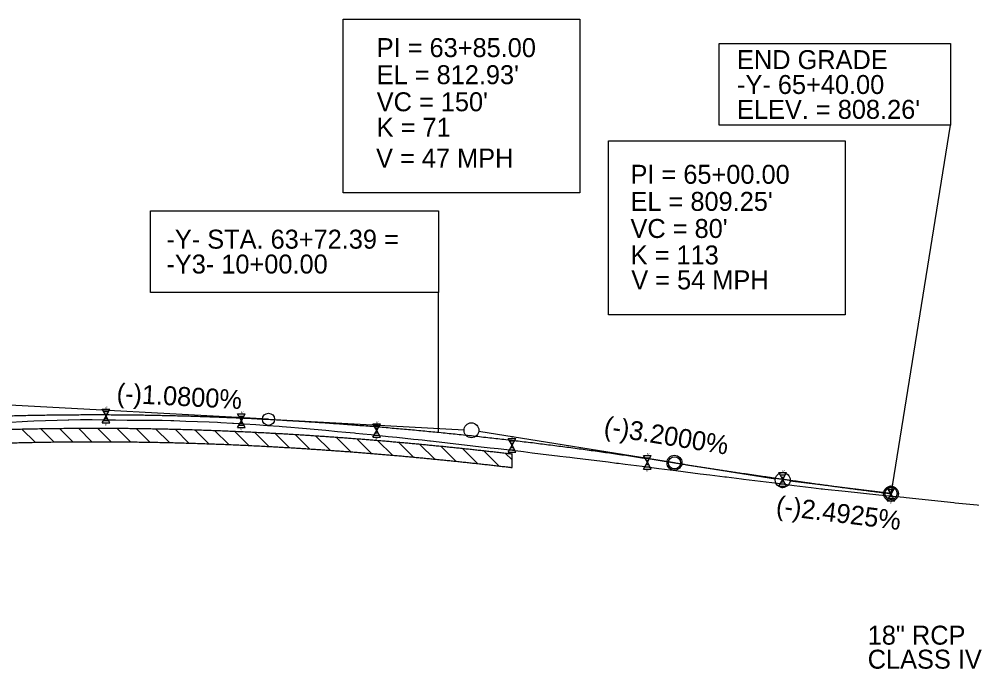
# Model space of a CAD drawing. Extents: x 579185 to 595036, y -53221 to -44640.
# Drawn here: x 584544.1 to 584896.1, y -46894 to -46654.1 of the extents above; entities that cross this region are included whole.
import ezdxf

# ---------------------------------------------------------------- set-up
doc = ezdxf.new("R2010")
doc.units = 0
for name, color, linetype in [('Exist Vertical Profile Ground Line', 7, 'Continuous'), ('Old_Level_2', 7, 'Continuous'), ('Prop Grid Mask', 7, 'Continuous'), ('Prop Vertical Profile Curve Label', 7, 'Continuous'), ('Prop Vertical Profile Ditch Grade Right Label', 7, 'Continuous'), ('Prop Vertical Profile Grade', 7, 'Continuous'), ('Prop Vertical Profile Grade Label', 7, 'Continuous'), ('Prop VPI Label', 7, 'Continuous'), ('Scratch_Level_1', 7, 'Continuous')]:
    doc.layers.add(name, color=color, linetype=linetype)

msp = doc.modelspace()

# ---------------------------------------------------------------- linework, layer by layer
at = {"layer": 'Exist Vertical Profile Ground Line'}
for points in [[(584540.95, -46802.9), (584545.26, -46802.6)], [(584545.26, -46802.6), (584547.2, -46802.47), (584549.58, -46802.39), (584553.89, -46802.24), (584558.21, -46802.1), (584562.2, -46801.98), (584562.52, -46801.98), (584566.84, -46801.94), (584570.36, -46801.92), (584571.15, -46801.93), (584575.47, -46801.98), (584579.78, -46802.03), (584584.09, -46802.09), (584586.57, -46802.12), (584588.41, -46802.12), (584592.72, -46802.11), (584593.55, -46802.11), (584597.04, -46802.2), (584600.21, -46802.29), (584601.35, -46802.33), (584605.67, -46802.47), (584609.98, -46802.61), (584614.29, -46802.76), (584617.41, -46802.87), (584618.61, -46802.96), (584622.92, -46803.27), (584623.28, -46803.29), (584627.24, -46803.54), (584631.55, -46803.81), (584635.87, -46804.09), (584640.18, -46804.37), (584641.28, -46804.44), (584644.49, -46804.74), (584647.33, -46805), (584648.81, -46805.13), (584653.12, -46805.51), (584657.44, -46805.89), (584661.75, -46806.28), (584664.88, -46806.56), (584668, -46806.85), (584668.58, -46806.9), (584671.13, -46807.16), (584674.25, -46807.48), (584677.38, -46807.81), (584680.5, -46808.13), (584683.63, -46808.46), (584686.75, -46808.79), (584689.88, -46809.12), (584691.61, -46809.3), (584693, -46809.44), (584695.82, -46809.74), (584696.13, -46809.77), (584699.25, -46810.13), (584702.38, -46810.49), (584705.5, -46810.85), (584708.63, -46811.22), (584711.75, -46811.58), (584714.88, -46811.95), (584718.15, -46812.33), (584721.13, -46812.66), (584724.25, -46813.03), (584727.38, -46813.4), (584730.5, -46813.77), (584733.63, -46814.15), (584736.75, -46814.52), (584739.88, -46814.9), (584743, -46815.28), (584743.9, -46815.39), (584746.28, -46815.65), (584747.64, -46815.79), (584749.25, -46816), (584752.38, -46816.39), (584755.5, -46816.79), (584758.63, -46817.18), (584761.75, -46817.58), (584764.88, -46817.98), (584765.53, -46818.06), (584767.16, -46818.23), (584768, -46818.34), (584774.25, -46819.15), (584780.5, -46819.96), (584786.75, -46820.77), (584793, -46821.58), (584795.74, -46821.94), (584799.25, -46822.36), (584804.89, -46823.05), (584805.5, -46823.12), (584810.97, -46823.8), (584811.75, -46823.9), (584818, -46824.67), (584824.25, -46825.45), (584830.5, -46826.22), (584836.75, -46827), (584840.42, -46827.45), (584840.92, -46827.52), (584841.81, -46827.59), (584849.25, -46828.36), (584861.75, -46829.66), (584871, -46830.62), (584871.8, -46830.73), (584889.47, -46832.57)], [(584889.47, -46832.57), (584889.91, -46832.63), (584919.9, -46835.39), (584938.81, -46837.11), (584953.71, -46837.87)]]:
    msp.add_lwpolyline(points, dxfattribs=at)
at = {"layer": 'Old_Level_2'}
for p, q in [((584576.24, -46800.63), (584574.79, -46798.13)), ((584574.79, -46798.13), (584577.68, -46798.13)), ((584574.79, -46803.13), (584576.24, -46800.63)), ((584575.27, -46798.96), (584577.2, -46798.96)), ((584575.76, -46799.8), (584576.72, -46799.8)), ((584576.24, -46800.63), (584577.68, -46798.13)), ((584577.68, -46803.13), (584576.24, -46800.63)), ((584626.24, -46802.34), (584624.79, -46799.84)), ((584624.79, -46799.84), (584627.68, -46799.84)), ((584625.27, -46800.68), (584627.2, -46800.68)), ((584626.24, -46802.34), (584627.68, -46799.84)), ((584574.79, -46803.13), (584577.68, -46803.13)), ((584575.27, -46802.3), (584577.2, -46802.3)), ((584575.75, -46801.46), (584576.72, -46801.46)), ((584624.79, -46804.84), (584626.24, -46802.34)), ((584625.27, -46804.01), (584627.2, -46804.01)), ((584625.75, -46803.18), (584626.72, -46803.18)), ((584625.76, -46801.51), (584626.72, -46801.51)), ((584627.68, -46804.85), (584626.24, -46802.34)), ((584676.24, -46805.98), (584674.79, -46803.48)), ((584674.79, -46803.48), (584677.68, -46803.48)), ((584676.24, -46805.98), (584677.68, -46803.48)), ((584624.79, -46804.84), (584627.68, -46804.85)), ((584674.79, -46808.48), (584676.24, -46805.98)), ((584675.27, -46804.31), (584677.2, -46804.31)), ((584675.27, -46807.65), (584677.2, -46807.65)), ((584675.75, -46806.81), (584676.72, -46806.81)), ((584675.76, -46805.15), (584676.72, -46805.15)), ((584677.68, -46808.48), (584676.24, -46805.98)), ((584674.79, -46808.48), (584677.68, -46808.48)), ((584726.24, -46811.43), (584724.79, -46808.93)), ((584724.79, -46808.93), (584727.68, -46808.93)), ((584725.27, -46809.76), (584727.2, -46809.76)), ((584725.76, -46810.6), (584726.72, -46810.6)), ((584726.24, -46811.43), (584727.68, -46808.93)), ((584724.79, -46813.93), (584726.24, -46811.43)), ((584724.79, -46813.93), (584727.68, -46813.93)), ((584725.27, -46813.1), (584727.2, -46813.1)), ((584725.75, -46812.26), (584726.72, -46812.26)), ((584727.68, -46813.93), (584726.24, -46811.43)), ((584776.24, -46817.7), (584774.79, -46815.2)), ((584774.79, -46815.2), (584777.68, -46815.2)), ((584774.79, -46820.2), (584776.24, -46817.7)), ((584775.27, -46816.03), (584777.2, -46816.03)), ((584775.76, -46816.87), (584776.72, -46816.87)), ((584776.24, -46817.7), (584777.68, -46815.2)), ((584777.68, -46820.2), (584776.24, -46817.7)), ((584774.79, -46820.2), (584777.68, -46820.2)), ((584775.27, -46819.37), (584777.2, -46819.37)), ((584775.75, -46818.53), (584776.72, -46818.53)), ((584826.24, -46824.03), (584824.79, -46821.53)), ((584824.79, -46821.53), (584827.68, -46821.53)), ((584826.24, -46824.03), (584827.68, -46821.53)), ((584824.79, -46826.53), (584826.24, -46824.03)), ((584825.27, -46822.36), (584827.2, -46822.36)), ((584825.75, -46824.86), (584826.72, -46824.86)), ((584825.76, -46823.2), (584826.72, -46823.2)), ((584827.68, -46826.53), (584826.24, -46824.03)), ((584824.79, -46826.53), (584827.68, -46826.53)), ((584825.27, -46825.7), (584827.2, -46825.7)), ((584866.24, -46829.45), (584864.79, -46826.95)), ((584864.79, -46826.95), (584867.68, -46826.95)), ((584865.27, -46827.78), (584867.2, -46827.78)), ((584865.76, -46828.62), (584866.72, -46828.62)), ((584866.24, -46829.45), (584867.68, -46826.95)), ((584864.79, -46831.95), (584866.24, -46829.45)), ((584864.79, -46831.95), (584867.68, -46831.95)), ((584865.27, -46831.12), (584867.2, -46831.12)), ((584865.75, -46830.28), (584866.72, -46830.28)), ((584867.68, -46831.95), (584866.24, -46829.45))]:
    msp.add_line(p, q, dxfattribs=at)
at = {"layer": 'Prop Grid Mask'}
for points in [[(584663.87, -46654.05), (584751.23, -46654.05), (584751.23, -46718.23), (584663.87, -46718.23)], [(584802.8, -46663.03), (584888.19, -46663.03), (584888.19, -46693.22), (584802.8, -46693.22)], [(584761.91, -46699.05), (584849.27, -46699.05), (584849.27, -46763.23), (584761.91, -46763.23)], [(584592.71, -46724.84), (584699.03, -46724.84), (584699.03, -46755.03), (584592.71, -46755.03)]]:
    msp.add_lwpolyline(points, close=True, dxfattribs=at)
at = {"layer": 'Prop Vertical Profile Curve Label'}
for p, q in [((584866.24, -46829.45), (584888.19, -46693.22)), ((584699.03, -46806.62), (584699.03, -46755.03))]:
    msp.add_line(p, q, dxfattribs=at)
for centre in [(584636.24, -46801.83), (584636.24, -46801.83), (584786.24, -46817.88), (584786.24, -46817.88), (584786.24, -46817.88), (584866.24, -46829.27)]:
    msp.add_circle(centre, 2.25, dxfattribs=at)
at = {"layer": 'Prop Vertical Profile Grade'}
for points in [[(584356.24, -46819.78), (584361.84, -46818.77), (584367.44, -46817.79), (584373.04, -46816.84), (584378.64, -46815.91), (584384.24, -46815.01), (584389.84, -46814.13), (584395.44, -46813.29), (584401.04, -46812.46), (584406.64, -46811.67), (584412.24, -46810.9), (584417.84, -46810.16), (584423.44, -46809.44), (584429.04, -46808.75), (584434.64, -46808.09), (584440.24, -46807.45), (584445.84, -46806.84), (584451.44, -46806.26), (584457.04, -46805.7), (584462.64, -46805.17), (584468.24, -46804.67), (584473.84, -46804.19), (584479.44, -46803.74), (584485.04, -46803.31), (584490.64, -46802.91), (584496.24, -46802.54), (584501.84, -46802.19), (584507.44, -46801.88), (584513.04, -46801.58), (584518.64, -46801.32), (584524.24, -46801.08), (584529.84, -46800.86), (584535.44, -46800.68), (584541.04, -46800.52), (584546.64, -46800.38), (584552.24, -46800.27), (584557.84, -46800.19), (584563.44, -46800.14), (584569.04, -46800.11), (584574.64, -46800.11), (584580.24, -46800.13), (584585.84, -46800.18), (584591.44, -46800.26), (584597.04, -46800.37), (584602.64, -46800.5), (584608.24, -46800.65), (584613.84, -46800.84), (584619.44, -46801.05), (584625.04, -46801.28), (584630.64, -46801.54), (584636.24, -46801.83)], [(584636.24, -46801.83), (584639.24, -46802), (584642.24, -46802.17), (584645.24, -46802.35), (584648.24, -46802.53), (584651.24, -46802.72), (584654.24, -46802.92), (584657.24, -46803.12), (584660.24, -46803.33), (584663.24, -46803.55), (584666.24, -46803.77), (584669.24, -46804), (584672.24, -46804.24), (584675.24, -46804.48), (584678.24, -46804.73), (584681.24, -46804.98), (584684.24, -46805.24), (584687.24, -46805.51), (584690.24, -46805.78), (584693.24, -46806.06), (584696.24, -46806.35), (584699.24, -46806.64), (584702.24, -46806.94), (584705.24, -46807.24), (584708.24, -46807.55), (584711.24, -46807.87), (584714.24, -46808.2), (584717.24, -46808.53), (584720.24, -46808.86), (584723.24, -46809.21), (584726.24, -46809.56), (584729.24, -46809.91), (584732.24, -46810.27), (584735.24, -46810.64), (584738.24, -46811.02), (584741.24, -46811.4), (584744.24, -46811.79), (584747.24, -46812.18), (584750.24, -46812.58), (584753.24, -46812.99), (584756.24, -46813.4), (584759.24, -46813.82), (584762.24, -46814.25), (584765.24, -46814.68), (584768.24, -46815.12), (584771.24, -46815.56), (584774.24, -46816.01), (584777.24, -46816.47), (584780.24, -46816.94), (584783.24, -46817.41), (584786.24, -46817.88)], [(584786.24, -46817.88), (584787.84, -46818.14), (584789.44, -46818.39), (584791.04, -46818.65), (584792.64, -46818.9), (584794.24, -46819.15), (584795.84, -46819.4), (584797.44, -46819.65), (584799.04, -46819.9), (584800.64, -46820.14), (584802.24, -46820.39), (584803.84, -46820.63), (584805.44, -46820.87), (584807.04, -46821.12), (584808.64, -46821.36), (584810.24, -46821.6), (584811.84, -46821.84), (584813.44, -46822.07), (584815.04, -46822.31), (584816.64, -46822.54), (584818.24, -46822.78), (584819.84, -46823.01), (584821.44, -46823.24), (584823.04, -46823.47), (584824.64, -46823.7), (584826.24, -46823.93), (584827.84, -46824.16), (584829.44, -46824.38), (584831.04, -46824.61), (584832.64, -46824.83), (584834.24, -46825.05), (584835.84, -46825.28), (584837.44, -46825.5), (584839.04, -46825.72), (584840.64, -46825.93), (584842.24, -46826.15), (584843.84, -46826.37), (584845.44, -46826.58), (584847.04, -46826.79), (584848.64, -46827.01), (584850.24, -46827.22), (584851.84, -46827.43), (584853.44, -46827.64), (584855.04, -46827.85), (584856.64, -46828.05), (584858.24, -46828.26), (584859.84, -46828.46), (584861.44, -46828.67), (584863.04, -46828.87), (584864.64, -46829.07), (584866.24, -46829.27)]]:
    msp.add_spline(points, degree=3, dxfattribs=at)
at = {"layer": 'Prop VPI Label'}
for p, q in [((584636.24, -46801.83), (584498.98, -46794.42)), ((584636.24, -46801.83), (584708.49, -46805.74)), ((584786.24, -46817.88), (584713.95, -46806.32)), ((584786.24, -46817.88), (584823.52, -46823.85)), ((584866.24, -46829.27), (584828.97, -46824.62))]:
    msp.add_line(p, q, dxfattribs=at)
for centre in [(584711.24, -46805.88), (584786.24, -46817.88), (584826.24, -46824.28), (584866.24, -46829.27)]:
    msp.add_circle(centre, 2.75, dxfattribs=at)
at = {"layer": 'Scratch_Level_1'}
for p, q in [((584545.12, -46805.42), (584550.02, -46810.32)), ((584552.05, -46805.28), (584556.98, -46810.2)), ((584559.03, -46805.18), (584563.98, -46810.13)), ((584566.04, -46805.12), (584571.03, -46810.11)), ((584573.1, -46805.11), (584578.11, -46810.12)), ((584580.19, -46805.13), (584585.24, -46810.18)), ((584587.33, -46805.2), (584592.41, -46810.28)), ((584594.52, -46805.32), (584599.63, -46810.43)), ((584601.75, -46805.47), (584606.89, -46810.62)), ((584609.03, -46805.68), (584614.2, -46810.86)), ((584616.35, -46805.93), (584621.56, -46811.14)), ((584623.72, -46806.23), (584628.96, -46811.47)), ((584631.14, -46806.58), (584636.42, -46811.86)), ((584638.6, -46806.97), (584643.92, -46812.29)), ((584646.11, -46807.41), (584651.46, -46812.76)), ((584653.67, -46807.89), (584659.05, -46813.27)), ((584661.26, -46808.42), (584666.68, -46813.83)), ((584668.9, -46808.99), (584674.35, -46814.44)), ((584676.59, -46809.61), (584682.07, -46815.09)), ((584684.32, -46810.27), (584689.84, -46815.79)), ((584692.1, -46810.98), (584697.66, -46816.53)), ((584699.93, -46811.73), (584705.52, -46817.33)), ((584707.81, -46812.54), (584713.44, -46818.17)), ((584715.73, -46813.39), (584721.4, -46819.06)), ((584723.71, -46814.29), (584726.24, -46816.82)), ((584726.24, -46819.63), (584726.24, -46814.59))]:
    msp.add_line(p, q, dxfattribs=at)
for points in [[(584357.12, -46824.7), (584362.71, -46823.69), (584368.29, -46822.72), (584373.87, -46821.77), (584379.44, -46820.84), (584385.02, -46819.95), (584390.6, -46819.08), (584396.17, -46818.23), (584401.75, -46817.41), (584407.33, -46816.62), (584412.91, -46815.85), (584418.48, -46815.12), (584424.06, -46814.4), (584429.64, -46813.72), (584435.21, -46813.06), (584440.79, -46812.42), (584446.37, -46811.81), (584451.94, -46811.23), (584457.52, -46810.68), (584463.1, -46810.15), (584468.67, -46809.65), (584474.25, -46809.17), (584479.83, -46808.72), (584485.4, -46808.3), (584490.98, -46807.9), (584496.56, -46807.53), (584502.13, -46807.19), (584507.71, -46806.87), (584513.29, -46806.58), (584518.86, -46806.31), (584524.44, -46806.07), (584530.02, -46805.86), (584535.59, -46805.67), (584541.17, -46805.51), (584546.74, -46805.38), (584552.32, -46805.27), (584557.9, -46805.19), (584563.47, -46805.14), (584569.05, -46805.11), (584574.63, -46805.11), (584580.2, -46805.13), (584585.78, -46805.18), (584591.36, -46805.26), (584596.93, -46805.36), (584602.51, -46805.49), (584608.08, -46805.65), (584613.66, -46805.83), (584619.24, -46806.04), (584624.81, -46806.28), (584630.39, -46806.54), (584635.98, -46806.83)], [(584358.01, -46829.62), (584363.58, -46828.62), (584369.14, -46827.65), (584374.69, -46826.7), (584380.25, -46825.78), (584385.8, -46824.89), (584391.36, -46824.02), (584396.91, -46823.18), (584402.47, -46822.36), (584408.02, -46821.57), (584413.57, -46820.81), (584419.13, -46820.07), (584424.68, -46819.36), (584430.24, -46818.68), (584435.79, -46818.02), (584441.34, -46817.39), (584446.9, -46816.79), (584452.45, -46816.21), (584458, -46815.65), (584463.56, -46815.13), (584469.11, -46814.63), (584474.66, -46814.15), (584480.22, -46813.71), (584485.77, -46813.28), (584491.32, -46812.89), (584496.88, -46812.52), (584502.43, -46812.18), (584507.98, -46811.86), (584513.54, -46811.57), (584519.09, -46811.31), (584524.64, -46811.07), (584530.19, -46810.86), (584535.75, -46810.67), (584541.3, -46810.51), (584546.85, -46810.38), (584552.41, -46810.27), (584557.96, -46810.19), (584563.51, -46810.14), (584569.06, -46810.11), (584574.62, -46810.11), (584580.17, -46810.13), (584585.72, -46810.18), (584591.27, -46810.26), (584596.83, -46810.36), (584602.38, -46810.49), (584607.93, -46810.65), (584613.49, -46810.83), (584619.04, -46811.04), (584624.59, -46811.27), (584630.14, -46811.53), (584635.72, -46811.82)]]:
    msp.add_spline(points, degree=3, dxfattribs=at)
for points in [[(584635.96, -46806.83), (584636.96, -46806.88), (584637.96, -46806.94), (584638.96, -46806.99), (584639.95, -46807.05), (584640.95, -46807.1), (584641.95, -46807.16), (584642.94, -46807.22), (584643.94, -46807.28), (584644.94, -46807.34), (584645.93, -46807.4), (584646.93, -46807.46), (584647.92, -46807.52), (584648.92, -46807.59), (584649.92, -46807.65), (584650.91, -46807.71), (584651.91, -46807.78), (584652.91, -46807.84), (584653.9, -46807.91), (584654.9, -46807.98), (584655.9, -46808.04), (584656.89, -46808.11), (584657.89, -46808.18), (584658.89, -46808.25), (584659.88, -46808.32), (584660.88, -46808.39), (584661.88, -46808.46), (584662.87, -46808.54), (584663.87, -46808.61), (584664.87, -46808.68), (584665.86, -46808.76), (584666.86, -46808.83), (584667.85, -46808.91), (584668.85, -46808.99), (584669.85, -46809.06), (584670.84, -46809.14), (584671.84, -46809.22), (584672.84, -46809.3), (584673.83, -46809.38), (584674.83, -46809.46), (584675.83, -46809.54), (584676.82, -46809.62), (584677.82, -46809.71), (584678.82, -46809.79), (584679.81, -46809.88), (584680.81, -46809.96), (584681.81, -46810.05), (584682.8, -46810.13), (584683.8, -46810.22), (584684.8, -46810.31), (584685.79, -46810.4), (584686.79, -46810.49), (584687.78, -46810.58), (584688.78, -46810.67), (584689.78, -46810.76), (584690.77, -46810.85), (584691.77, -46810.94), (584692.77, -46811.04), (584693.76, -46811.13), (584694.76, -46811.23), (584695.76, -46811.32), (584696.75, -46811.42), (584697.75, -46811.52), (584698.75, -46811.61), (584699.74, -46811.71), (584700.74, -46811.81), (584701.74, -46811.91), (584702.73, -46812.01), (584703.73, -46812.11), (584704.73, -46812.22), (584705.72, -46812.32), (584706.72, -46812.42), (584707.72, -46812.53), (584708.71, -46812.63), (584709.71, -46812.74), (584710.7, -46812.84), (584711.7, -46812.95), (584712.7, -46813.06), (584713.69, -46813.17), (584714.69, -46813.28), (584715.69, -46813.38), (584716.68, -46813.5), (584717.68, -46813.61), (584718.68, -46813.72), (584719.67, -46813.83), (584720.67, -46813.94), (584721.67, -46814.06), (584722.66, -46814.17), (584723.66, -46814.29), (584724.66, -46814.4), (584725.65, -46814.52), (584725.85, -46814.54), (584726.04, -46814.57), (584726.24, -46814.59)], [(584635.69, -46811.82), (584636.68, -46811.87), (584637.68, -46811.93), (584638.68, -46811.98), (584639.67, -46812.04), (584640.66, -46812.1), (584641.66, -46812.15), (584642.65, -46812.21), (584643.64, -46812.27), (584644.63, -46812.33), (584645.63, -46812.39), (584646.62, -46812.45), (584647.61, -46812.51), (584648.61, -46812.58), (584649.6, -46812.64), (584650.59, -46812.7), (584651.58, -46812.77), (584652.58, -46812.83), (584653.57, -46812.9), (584654.56, -46812.96), (584655.56, -46813.03), (584656.55, -46813.1), (584657.54, -46813.17), (584658.54, -46813.24), (584659.53, -46813.31), (584660.52, -46813.38), (584661.51, -46813.45), (584662.51, -46813.52), (584663.5, -46813.6), (584664.49, -46813.67), (584665.49, -46813.74), (584666.48, -46813.82), (584667.47, -46813.89), (584668.47, -46813.97), (584669.46, -46814.05), (584670.45, -46814.13), (584671.44, -46814.2), (584672.44, -46814.28), (584673.43, -46814.36), (584674.42, -46814.44), (584675.42, -46814.53), (584676.41, -46814.61), (584677.4, -46814.69), (584678.4, -46814.77), (584679.39, -46814.86), (584680.38, -46814.94), (584681.37, -46815.03), (584682.37, -46815.11), (584683.36, -46815.2), (584684.35, -46815.29), (584685.35, -46815.38), (584686.34, -46815.47), (584687.33, -46815.56), (584688.33, -46815.65), (584689.32, -46815.74), (584690.31, -46815.83), (584691.31, -46815.92), (584692.3, -46816.02), (584693.29, -46816.11), (584694.28, -46816.2), (584695.28, -46816.3), (584696.27, -46816.4), (584697.26, -46816.49), (584698.26, -46816.59), (584699.25, -46816.69), (584700.24, -46816.79), (584701.24, -46816.89), (584702.23, -46816.99), (584703.22, -46817.09), (584704.21, -46817.19), (584705.21, -46817.29), (584706.2, -46817.4), (584707.19, -46817.5), (584708.19, -46817.6), (584709.18, -46817.71), (584710.17, -46817.81), (584711.17, -46817.92), (584712.16, -46818.03), (584713.15, -46818.14), (584714.15, -46818.25), (584715.14, -46818.35), (584716.13, -46818.47), (584717.12, -46818.58), (584718.12, -46818.69), (584719.11, -46818.8), (584720.1, -46818.91), (584721.1, -46819.03), (584722.09, -46819.14), (584723.08, -46819.26), (584724.08, -46819.37), (584725.07, -46819.49), (584725.46, -46819.53), (584725.85, -46819.58), (584726.24, -46819.63)]]:
    msp.add_open_spline(points, degree=3, dxfattribs=at)

# ---------------------------------------------------------------- texts
at = {"layer": 'Old_Level_2'}
for p in [(584576.01, -46797.97), (584626.01, -46799.69), (584575.81, -46804.13), (584676.01, -46803.32), (584625.81, -46805.85), (584675.81, -46809.48), (584726.01, -46808.77), (584725.81, -46814.93), (584776.01, -46815.04), (584775.81, -46821.2), (584826.01, -46821.37), (584825.81, -46827.53), (584866.01, -46826.79), (584865.81, -46832.95)]:
    msp.add_text('6"', height=0.8, dxfattribs=at).set_placement(p)
at = {"layer": 'Prop Vertical Profile Curve Label'}
for s, p in [("VC = 150'", (584676.24, -46688.09)), ('K = 71', (584676.24, -46697.51)), ('V = 47 MPH', (584676, -46708.86)), ("VC = 80'", (584770, -46734.87)), ('K = 113', (584770.07, -46744.65)), ('V = 54 MPH', (584770.29, -46753.86))]:
    msp.add_text(s, height=7, dxfattribs=at).set_placement(p)
at = {"layer": 'Prop Vertical Profile Ditch Grade Right Label'}
for s, p in [('18" RCP', (584857.63, -46885.03)), ('CLASS IV', (584857.63, -46893.9))]:
    msp.add_text(s, height=7, dxfattribs=at).set_placement(p)
at = {"layer": 'Prop Vertical Profile Grade Label'}
for s, rotation, p in [('(-)1.0800%', 356.909, (584580.02, -46795.58)), ('(-)3.2000%', 350.9097, (584759.84, -46807.61)), ('(-)2.4925%', 352.8961, (584823.48, -46837.03))]:
    msp.add_text(s, height=7, rotation=rotation, dxfattribs=at).set_placement(p)
at = {"layer": 'Prop VPI Label'}
for s, p in [('PI = 63+85.00', (584676.24, -46668.09)), ('END GRADE', (584809.35, -46672.53)), ("EL = 812.93'", (584676.24, -46678.09)), ('-Y- 65+40.00', (584809.35, -46681.71)), ("ELEV. = 808.26'", (584809.35, -46690.89)), ('PI = 65+00.00', (584770, -46714.87)), ("EL = 809.25'", (584770, -46724.87)), ('-Y- STA. 63+72.39 =', (584598.55, -46738.82)), ('-Y3- 10+00.00', (584598.55, -46748))]:
    msp.add_text(s, height=7, dxfattribs=at).set_placement(p)

doc.saveas('drawing.dxf')
